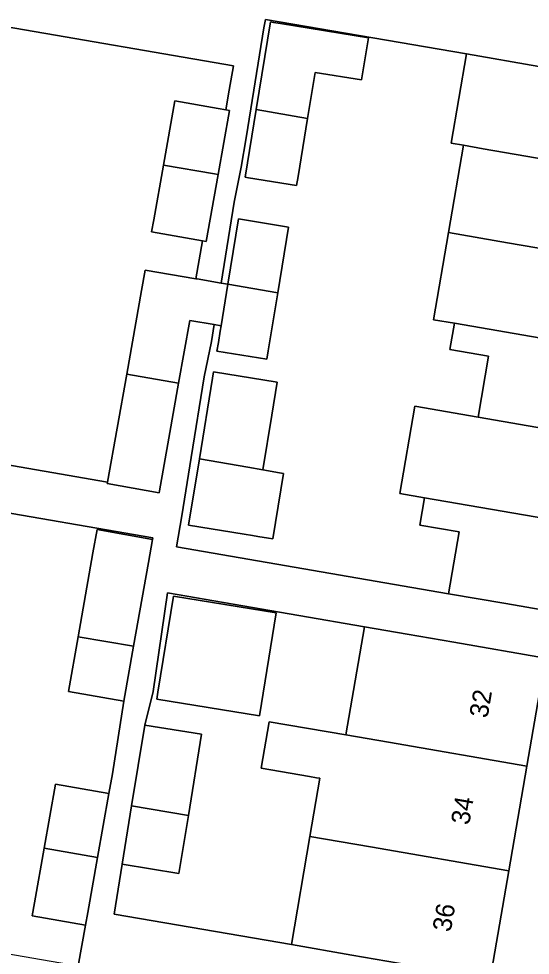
# Model space of a CAD drawing. Extents: x 159817 to 160765, y 380688 to 381638.
# Drawn here: x 160085 to 160112.5, y 380937.8 to 380988 of the extents above; entities that cross this region are included whole.
import ezdxf

# ---------------------------------------------------------------- set-up
doc = ezdxf.new("R2010")
doc.units = 0
for name, color, linetype in [('IMGEO_Erf', 7, 'Continuous'), ('IMGEO_Pand', 7, 'Continuous'), ('IMGEO_Pand_nummerreeks', 7, 'Continuous'), ('IMGEO_Voetpad_open', 7, 'Continuous')]:
    doc.layers.add(name, color=color, linetype=linetype)

msp = doc.modelspace()

# ---------------------------------------------------------------- linework, layer by layer
at = {"layer": 'IMGEO_Erf'}
for points in [[(160108.119, 380976.558), (160108.925, 380981.239), (160108.262, 380981.353), (160109.089, 380986.143), (160098.284, 380988.003), (160098.209, 380987.544), (160097.503, 380983.206), (160097.248, 380981.638), (160096.992, 380980.069), (160096.607, 380978.179), (160095.901, 380973.842), (160096.268, 380973.779), (160096.839, 380977.288), (160099.525, 380976.851), (160098.949, 380973.317), (160098.443, 380970.208), (160098.369, 380969.754), (160095.684, 380970.191), (160095.758, 380970.645), (160095.858, 380971.258), (160095.905, 380971.552), (160095.537, 380971.612), (160095.39, 380970.705), (160095.005, 380968.815), (160094.299, 380964.477), (160093.789, 380961.34), (160093.519, 380959.678), (160108.129, 380957.163), (160108.701, 380960.485), (160106.576, 380960.851), (160106.829, 380962.32), (160105.5, 380962.549), (160106.307, 380967.23), (160109.713, 380966.643), (160110.277, 380969.921), (160108.198, 380970.279), (160108.44, 380971.682), (160107.313, 380971.876)], [(160100.045, 380979.572), (160099.965, 380979.08), (160097.372, 380979.502), (160097.204, 380979.53), (160097.794, 380983.156), (160098.561, 380987.868), (160098.729, 380987.841), (160099.089, 380987.782), (160103.825, 380987.011), (160103.456, 380984.749), (160100.954, 380985.157), (160100.551, 380982.681)], [(160094.905, 380976.113), (160092.175, 380976.597), (160092.289, 380977.24), (160092.811, 380980.177), (160093.423, 380983.624), (160095.742, 380983.212), (160096.153, 380983.139), (160096.341, 380984.195), (160096.573, 380985.499), (160084.308, 380987.612), (160083.309, 380981.816), (160082.34, 380976.198), (160081.372, 380970.581), (160083.972, 380970.132), (160082.974, 380964.337), (160089.808, 380963.16), (160090.835, 380968.949), (160091.634, 380973.452), (160091.828, 380974.544), (160094.543, 380974.076)], [(160098.156, 380963.813), (160099.035, 380963.661), (160099.252, 380963.624), (160098.679, 380960.106), (160098.461, 380960.141), (160097.888, 380960.234), (160097.593, 380960.283), (160097.146, 380960.355), (160094.162, 380960.841), (160094.742, 380964.401), (160095.448, 380968.743), (160095.504, 380969.083), (160098.923, 380968.526), (160098.634, 380966.751)], [(160090.683, 380951.393), (160087.7, 380951.922), (160088.221, 380954.858), (160089.021, 380959.362), (160089.242, 380960.604), (160092.226, 380960.074), (160092.243, 380960.17), (160082.677, 380961.819), (160081.672, 380955.988), (160078.931, 380956.46), (160077.954, 380950.794), (160076.977, 380945.127), (160075.972, 380939.295), (160088.233, 380937.182), (160088.622, 380939.37), (160085.76, 380939.877), (160085.882, 380940.565), (160086.404, 380943.501), (160087.016, 380946.944), (160089.878, 380946.436), (160090.066, 380947.496)], [(160098.057, 380947.798), (160098.486, 380950.291), (160102.611, 380949.581), (160103.61, 380955.387), (160093.029, 380957.21), (160092.261, 380951.909), (160091.807, 380950.115), (160094.86, 380949.618), (160094.15, 380945.253), (160093.644, 380942.144), (160090.591, 380942.641), (160090.156, 380939.966), (160099.68, 380938.325), (160100.68, 380944.129), (160101.218, 380947.254), (160101.034, 380947.286), (160100.649, 380947.352)], [(160092.452, 380951.496), (160092.513, 380951.872), (160093.349, 380957.033), (160098.864, 380956.14), (160097.967, 380950.603)], [(160117.224, 380953.039), (160113.335, 380953.712), (160112.335, 380947.906), (160111.368, 380942.289), (160110.369, 380936.484), (160114.243, 380935.814)]]:
    msp.add_lwpolyline(points, close=True, dxfattribs=at)
at = {"layer": 'IMGEO_Pand'}
for points in [[(160100.954, 380985.157), (160103.456, 380984.749), (160103.825, 380987.011), (160099.089, 380987.782), (160098.729, 380987.841), (160098.561, 380987.868), (160097.794, 380983.156), (160100.551, 380982.681)], [(160121.009, 380984.09), (160116.082, 380984.939), (160112.968, 380985.475), (160109.089, 380986.143), (160108.262, 380981.353), (160108.925, 380981.239), (160109.994, 380981.055), (160120.184, 380979.3)], [(160096.153, 380983.139), (160095.742, 380983.212), (160093.423, 380983.624), (160092.811, 380980.177), (160095.543, 380979.706), (160095.744, 380979.671), (160096.354, 380983.104)], [(160100.551, 380982.681), (160097.794, 380983.156), (160097.204, 380979.53), (160097.372, 380979.502), (160099.965, 380979.08), (160100.045, 380979.572)], [(160120.184, 380979.3), (160109.994, 380981.055), (160108.925, 380981.239), (160108.119, 380976.558), (160111.294, 380976.011), (160119.378, 380974.619)], [(160095.744, 380979.671), (160095.543, 380979.706), (160092.811, 380980.177), (160092.289, 380977.24), (160092.175, 380976.597), (160094.905, 380976.113), (160095.106, 380976.077)], [(160099.525, 380976.851), (160096.839, 380977.288), (160096.268, 380973.779), (160098.949, 380973.317)], [(160111.294, 380976.011), (160108.119, 380976.558), (160107.313, 380971.876), (160108.44, 380971.682), (160118.572, 380969.938), (160119.378, 380974.619)], [(160094.22, 380971.826), (160095.537, 380971.612), (160095.905, 380971.552), (160096.268, 380973.779), (160095.901, 380973.842), (160094.618, 380974.063), (160094.543, 380974.076), (160091.828, 380974.544), (160091.634, 380973.452), (160090.835, 380968.949), (160093.623, 380968.468)], [(160098.949, 380973.317), (160096.268, 380973.779), (160095.905, 380971.552), (160095.858, 380971.258), (160095.758, 380970.645), (160095.684, 380970.191), (160098.369, 380969.754), (160098.443, 380970.208)], [(160109.713, 380966.643), (160117.766, 380965.256), (160118.572, 380969.938), (160108.44, 380971.682), (160108.198, 380970.279), (160110.277, 380969.921)], [(160094.742, 380964.401), (160097.348, 380963.952), (160098.156, 380963.813), (160098.634, 380966.751), (160098.923, 380968.526), (160095.504, 380969.083), (160095.448, 380968.743)], [(160093.623, 380968.468), (160090.835, 380968.949), (160089.808, 380963.16), (160089.793, 380963.078), (160092.578, 380962.584), (160092.595, 380962.68), (160093.099, 380965.518)], [(160117.766, 380965.256), (160109.713, 380966.643), (160106.307, 380967.23), (160105.5, 380962.549), (160106.829, 380962.32), (160116.96, 380960.575)], [(160098.156, 380963.813), (160097.348, 380963.952), (160094.742, 380964.401), (160094.162, 380960.841), (160097.146, 380960.355), (160097.593, 380960.283), (160097.888, 380960.234), (160098.461, 380960.141), (160098.679, 380960.106), (160099.252, 380963.624), (160099.035, 380963.661)], [(160116.96, 380960.575), (160106.829, 380962.32), (160106.576, 380960.851), (160108.701, 380960.485), (160108.129, 380957.163), (160111.208, 380956.633), (160116.135, 380955.784)], [(160092.005, 380958.832), (160092.226, 380960.074), (160089.242, 380960.604), (160089.021, 380959.362), (160088.221, 380954.858), (160091.207, 380954.343)], [(160092.452, 380951.496), (160097.967, 380950.603), (160098.864, 380956.14), (160093.349, 380957.033), (160092.513, 380951.872)], [(160113.335, 380953.712), (160108.408, 380954.561), (160105.903, 380954.992), (160103.61, 380955.387), (160102.611, 380949.581), (160104.904, 380949.186), (160112.335, 380947.906)], [(160088.221, 380954.858), (160087.7, 380951.922), (160090.683, 380951.393), (160091.207, 380954.343)], [(160091.101, 380945.777), (160094.15, 380945.253), (160094.86, 380949.618), (160091.807, 380950.115)], [(160112.335, 380947.906), (160104.904, 380949.186), (160102.611, 380949.581), (160098.486, 380950.291), (160098.057, 380947.798), (160100.649, 380947.352), (160101.034, 380947.286), (160101.218, 380947.254), (160100.68, 380944.129), (160103.936, 380943.568), (160111.368, 380942.289)], [(160089.878, 380946.436), (160087.016, 380946.944), (160086.404, 380943.501), (160089.268, 380943.007)], [(160091.101, 380945.777), (160090.591, 380942.641), (160093.644, 380942.144), (160094.15, 380945.253)], [(160111.368, 380942.289), (160103.936, 380943.568), (160100.68, 380944.129), (160099.68, 380938.325), (160102.937, 380937.764), (160105.442, 380937.333), (160110.369, 380936.484)], [(160089.268, 380943.007), (160086.404, 380943.501), (160085.882, 380940.565), (160085.76, 380939.877), (160088.622, 380939.37), (160088.744, 380940.057)]]:
    msp.add_lwpolyline(points, close=True, dxfattribs=at)
at = {"layer": 'IMGEO_Voetpad_open'}
for points in [[(160081.76, 380988.051), (160084.308, 380987.612), (160096.573, 380985.499), (160096.341, 380984.195), (160096.153, 380983.139), (160096.354, 380983.104), (160095.744, 380979.671), (160095.106, 380976.077), (160094.905, 380976.113), (160094.543, 380974.076), (160094.618, 380974.063), (160095.901, 380973.842), (160096.607, 380978.179), (160096.992, 380980.069), (160097.248, 380981.638), (160097.503, 380983.206), (160098.209, 380987.544), (160098.284, 380988.003), (160109.089, 380986.143), (160112.968, 380985.475)], [(160116.135, 380955.784), (160111.208, 380956.633), (160108.129, 380957.163), (160093.519, 380959.678), (160093.789, 380961.34), (160094.299, 380964.477), (160095.005, 380968.815), (160095.39, 380970.705), (160095.537, 380971.612), (160094.22, 380971.826), (160093.623, 380968.468), (160093.099, 380965.518), (160092.595, 380962.68), (160092.578, 380962.584), (160089.793, 380963.078), (160089.808, 380963.16), (160082.974, 380964.337)], [(160082.677, 380961.819), (160092.243, 380960.17), (160092.226, 380960.074), (160092.005, 380958.832), (160091.207, 380954.343), (160090.683, 380951.393), (160090.066, 380947.496), (160089.878, 380946.436), (160089.268, 380943.007), (160088.744, 380940.057), (160088.622, 380939.37), (160088.233, 380937.182)], [(160114.243, 380935.814), (160110.369, 380936.484), (160105.442, 380937.333), (160102.937, 380937.764), (160099.68, 380938.325), (160090.156, 380939.966), (160090.591, 380942.641), (160091.101, 380945.777), (160091.807, 380950.115), (160092.261, 380951.909), (160093.029, 380957.21), (160103.61, 380955.387), (160105.903, 380954.992), (160108.408, 380954.561), (160113.335, 380953.712)]]:
    msp.add_lwpolyline(points, dxfattribs=at)

# ---------------------------------------------------------------- texts
at = {"layer": 'IMGEO_Pand_nummerreeks'}
for s, rotation, p in [('32', 80.2313, (160110.217, 380950.452)), ('34', 80.2313, (160109.228, 380944.712)), ('36', 80.2316, (160108.239, 380938.969))]:
    msp.add_text(s, height=1, rotation=rotation, dxfattribs=at).set_placement(p)

doc.saveas('drawing.dxf')
